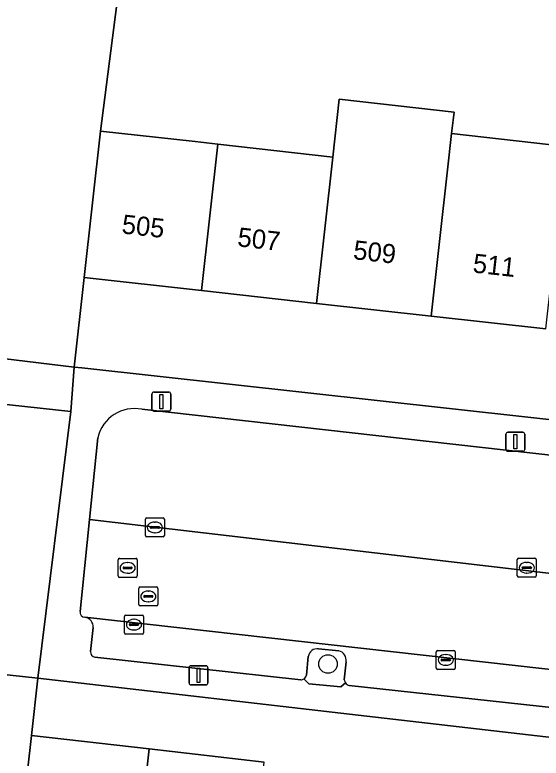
# Model space of a CAD drawing. Extents: x 161928 to 163071, y 386474 to 387428.
# Drawn here: x 162064.09 to 162091.72, y 387149.33 to 387188.36 of the extents above; entities that cross this region are included whole.
import ezdxf

# ---------------------------------------------------------------- set-up
doc = ezdxf.new("R2010")
doc.units = 0
for name, color, linetype in [('IMGEO_Boom', 7, 'Continuous'), ('IMGEO_Erf', 7, 'Continuous'), ('IMGEO_Groenvoorziening', 7, 'Continuous'), ('IMGEO_Hek', 7, 'Continuous'), ('IMGEO_Kolk', 7, 'Continuous'), ('IMGEO_Lichtmast', 7, 'Continuous'), ('IMGEO_Pand', 7, 'Continuous'), ('IMGEO_Pand_nummerreeks', 7, 'Continuous'), ('IMGEO_Parkeervlak_open', 7, 'Continuous'), ('IMGEO_Rijbaan_lokaal_open', 7, 'Continuous'), ('IMGEO_Rioolput', 7, 'Continuous'), ('IMGEO_Voetpad_gesloten', 7, 'Continuous'), ('IMGEO_Voetpad_open', 7, 'Continuous')]:
    doc.layers.add(name, color=color, linetype=linetype)

msp = doc.modelspace()

# ---------------------------------------------------------------- linework, layer by layer
at = {"layer": 'IMGEO_Boom'}
msp.add_circle((162080.53, 387154.274), 0.489, dxfattribs=at)
at = {"layer": 'IMGEO_Erf'}
for points in [[(162070.297, 387195.615), (162068.587, 387182.257), (162073.557, 387181.701), (162074.75, 387181.568), (162080.775, 387180.894), (162081.113, 387183.936), (162087.146, 387183.25), (162087.018, 387182.126), (162093.04, 387181.455)], [(162091.972, 387171.869), (162085.946, 387172.54), (162079.92, 387173.21), (162073.894, 387173.881), (162067.722, 387174.568), (162067.195, 387169.868), (162067.599, 387169.823), (162106.527, 387165.525)], [(162101.657, 387149.324), (162065.287, 387153.527), (162064.967, 387150.52), (162071.144, 387149.814), (162077.175, 387149.124)]]:
    msp.add_lwpolyline(points, dxfattribs=at)
at = {"layer": 'IMGEO_Groenvoorziening'}
for points in [[(162065.528, 387250), (162063.358, 387229.848), (162058.584, 387185.522), (162061.857, 387182.931), (162061.566, 387170.54), (162067.195, 387169.868), (162067.722, 387174.568), (162068.587, 387182.257), (162070.297, 387195.615), (162070.644, 387198.734), (162070.993, 387201.87), (162071.342, 387205.007), (162071.691, 387208.144), (162072.04, 387211.28), (162072.389, 387214.417), (162072.738, 387217.553), (162073.087, 387220.69), (162073.435, 387223.826), (162073.784, 387226.963), (162073.964, 387228.577), (162074.133, 387230.1), (162074.483, 387233.236), (162074.828, 387236.34)], [(162081.1, 387154.972), (162080.034, 387155.068)], [(162079.496, 387154.659), (162079.394, 387153.685)], [(162081.384, 387153.442), (162081.488, 387154.394)], [(162063.775, 387139.91), (162064.967, 387150.52), (162065.287, 387153.527), (162059.632, 387154.151), (162059.064, 387145.048)], [(162079.263, 387153.496), (162079.526, 387153.241), (162081.199, 387153.069), (162081.446, 387153.281)]]:
    msp.add_lwpolyline(points, dxfattribs=at)
msp.add_lwpolyline([(162050.014, 387072.611), (162046.359, 387074.644), (162054.161, 387143.235), (162059.064, 387145.048), (162059.632, 387154.151), (162065.287, 387153.527), (162067.023, 387167.532), (162049.139, 387169.476), (162047.073, 387170.133), (162044.069, 387170.473), (162030.578, 387050.379), (162035.452, 387048.827), (162053.523, 387046.789), (162054.986, 387059.213), (162052.968, 387059.431), (162053.084, 387060.96), (162049.139, 387061.592)], close=True, dxfattribs=at)
for centre, radius, start, end in [((162079.955, 387154.613), 0.461, 80.1615, 174.3244), ((162080.941, 387154.446), 0.55, 354.5802, 73.1652), ((162079.094, 387153.753), 0.307, 303.2966, 347.25), ((162081.738, 387153.486), 0.357, 187.0637, 215.059)]:
    msp.add_arc(centre, radius, start, end, dxfattribs=at)
at = {"layer": 'IMGEO_Hek'}
msp.add_lwpolyline([(162068.587, 387182.257), (162070.297, 387195.615)], dxfattribs=at)
at = {"layer": 'IMGEO_Kolk'}
for p, q in [((162070.94, 387161.022), (162070.94, 387161.874)), ((162071.015, 387161.948), (162071.867, 387161.948)), ((162071.428, 387161.728), (162071.453, 387161.728)), ((162071.941, 387161.874), (162071.941, 387161.022)), ((162071.199, 387161.442), (162071.199, 387161.454)), ((162071.637, 387161.405), (162071.239, 387161.405)), ((162071.242, 387161.491), (162071.64, 387161.491)), ((162071.683, 387161.454), (162071.683, 387161.442)), ((162071.867, 387160.948), (162071.015, 387160.948)), ((162071.451, 387161.168), (162071.426, 387161.168)), ((162090.464, 387158.903), (162090.464, 387159.755)), ((162090.539, 387159.829), (162091.391, 387159.829)), ((162091.465, 387159.755), (162091.465, 387158.903)), ((162090.723, 387159.323), (162090.723, 387159.335)), ((162091.161, 387159.286), (162090.763, 387159.286)), ((162090.766, 387159.372), (162091.164, 387159.372)), ((162090.952, 387159.609), (162090.977, 387159.609)), ((162091.207, 387159.335), (162091.207, 387159.323)), ((162090.975, 387159.049), (162090.95, 387159.049)), ((162091.391, 387158.829), (162090.539, 387158.829)), ((162069.842, 387155.915), (162069.842, 387156.767)), ((162069.917, 387156.841), (162070.769, 387156.841)), ((162070.33, 387156.621), (162070.355, 387156.621)), ((162070.843, 387156.767), (162070.843, 387155.915)), ((162070.101, 387156.335), (162070.101, 387156.347)), ((162070.539, 387156.298), (162070.141, 387156.298)), ((162070.144, 387156.384), (162070.542, 387156.384)), ((162070.585, 387156.347), (162070.585, 387156.335)), ((162070.769, 387155.841), (162069.917, 387155.841)), ((162070.353, 387156.061), (162070.328, 387156.061)), ((162086.287, 387154.988), (162087.139, 387154.988)), ((162086.212, 387154.062), (162086.212, 387154.914)), ((162086.7, 387154.768), (162086.725, 387154.768)), ((162087.213, 387154.914), (162087.213, 387154.062)), ((162086.471, 387154.482), (162086.471, 387154.494)), ((162086.909, 387154.445), (162086.511, 387154.445)), ((162086.514, 387154.531), (162086.912, 387154.531)), ((162086.723, 387154.208), (162086.698, 387154.208)), ((162086.955, 387154.494), (162086.955, 387154.482)), ((162087.139, 387153.988), (162086.287, 387153.988))]:
    msp.add_line(p, q, dxfattribs=at)
for points in [[(162070.94, 387161.022), (162070.94, 387161.874)], [(162071.015, 387161.948), (162071.867, 387161.948)], [(162071.941, 387161.874), (162071.941, 387161.022)], [(162071.867, 387160.948), (162071.015, 387160.948)], [(162090.464, 387158.903), (162090.464, 387159.755)], [(162090.539, 387159.829), (162091.391, 387159.829)], [(162091.465, 387159.755), (162091.465, 387158.903)], [(162091.391, 387158.829), (162090.539, 387158.829)], [(162069.842, 387155.915), (162069.842, 387156.767)], [(162069.917, 387156.841), (162070.769, 387156.841)], [(162070.843, 387156.767), (162070.843, 387155.915)], [(162070.769, 387155.841), (162069.917, 387155.841)], [(162086.287, 387154.988), (162087.139, 387154.988)], [(162086.212, 387154.062), (162086.212, 387154.914)], [(162087.213, 387154.914), (162087.213, 387154.062)], [(162087.139, 387153.988), (162086.287, 387153.988)]]:
    msp.add_lwpolyline(points, dxfattribs=at)
for centre, radius, start, end in [((162071.017, 387161.872), 0.0765, 91.552, 178.448), ((162071.017, 387161.872), 0.0765, 91.552, 178.448), ((162071.865, 387161.872), 0.0765, 1.552, 88.448), ((162071.865, 387161.872), 0.0765, 1.552, 88.448), ((162071.239, 387161.451), 0.0403, 85.8775, 175.7526), ((162071.236, 387161.441), 0.0366, 178.938, 274.7102), ((162071.64, 387161.448), 0.043, 264.8664, 352.4533), ((162071.644, 387161.453), 0.0386, 1.7309, 96.639), ((162071.017, 387161.024), 0.0765, 181.552, 268.448), ((162071.017, 387161.024), 0.0765, 181.552, 268.448), ((162071.865, 387161.024), 0.0765, 271.552, 358.448), ((162071.865, 387161.024), 0.0765, 271.552, 358.448), ((162090.541, 387159.753), 0.0765, 91.552, 178.448), ((162090.541, 387159.753), 0.0765, 91.552, 178.448), ((162091.389, 387159.753), 0.0765, 1.552, 88.448), ((162091.389, 387159.753), 0.0765, 1.552, 88.448), ((162090.763, 387159.332), 0.0403, 85.8775, 175.7526), ((162090.76, 387159.322), 0.0366, 178.938, 274.7102), ((162091.164, 387159.329), 0.043, 264.8664, 352.4533), ((162091.168, 387159.334), 0.0386, 1.7309, 96.639), ((162090.541, 387158.905), 0.0765, 181.552, 268.448), ((162090.541, 387158.905), 0.0765, 181.552, 268.448), ((162091.389, 387158.905), 0.0765, 271.552, 358.448), ((162091.389, 387158.905), 0.0765, 271.552, 358.448), ((162069.919, 387156.765), 0.0765, 91.552, 178.448), ((162069.919, 387156.765), 0.0765, 91.552, 178.448), ((162070.767, 387156.765), 0.0765, 1.552, 88.448), ((162070.767, 387156.765), 0.0765, 1.552, 88.448), ((162070.141, 387156.344), 0.0403, 85.8775, 175.7526), ((162070.138, 387156.334), 0.0366, 178.938, 274.7102), ((162070.542, 387156.341), 0.043, 264.8664, 352.4533), ((162070.546, 387156.346), 0.0386, 1.7309, 96.639), ((162069.919, 387155.917), 0.0765, 181.552, 268.448), ((162069.919, 387155.917), 0.0765, 181.552, 268.448), ((162070.767, 387155.917), 0.0765, 271.552, 358.448), ((162070.767, 387155.917), 0.0765, 271.552, 358.448), ((162086.289, 387154.912), 0.0765, 91.552, 178.448), ((162086.289, 387154.912), 0.0765, 91.552, 178.448), ((162087.137, 387154.912), 0.0765, 1.552, 88.448), ((162087.137, 387154.912), 0.0765, 1.552, 88.448), ((162086.511, 387154.491), 0.0403, 85.8775, 175.7526), ((162086.508, 387154.481), 0.0366, 178.938, 274.7102), ((162086.912, 387154.488), 0.043, 264.8664, 352.4533), ((162086.916, 387154.493), 0.0386, 1.7309, 96.639), ((162086.289, 387154.064), 0.0765, 181.552, 268.448), ((162086.289, 387154.064), 0.0765, 181.552, 268.448), ((162087.137, 387154.064), 0.0765, 271.552, 358.448), ((162087.137, 387154.064), 0.0765, 271.552, 358.448)]:
    msp.add_arc(centre, radius, start, end, dxfattribs=at)
for centre, major_axis, ratio, start_param, end_param in [((162071.427, 387161.448), (-0.387, 0.002), 0.722429, 4.712389, 7.853982), ((162071.452, 387161.448), (-0.39, 0.002), 0.717154, 1.570796, 4.712389), ((162090.951, 387159.329), (-0.387, 0.002), 0.722429, 4.712389, 7.853982), ((162090.976, 387159.329), (-0.39, 0.002), 0.717154, 1.570796, 4.712389), ((162070.329, 387156.341), (-0.387, 0.002), 0.722429, 4.712389, 7.853982), ((162070.354, 387156.341), (-0.39, 0.002), 0.717154, 1.570796, 4.712389), ((162086.699, 387154.488), (-0.387, 0.002), 0.722429, 4.712389, 7.853982), ((162086.724, 387154.488), (-0.39, 0.002), 0.717154, 1.570796, 4.712389)]:
    msp.add_ellipse(centre, major_axis=major_axis, ratio=ratio, start_param=start_param, end_param=end_param, dxfattribs=at)
at = {"layer": 'IMGEO_Lichtmast'}
for p, q in [((162071.285, 387167.651), (162071.285, 387168.451)), ((162071.285, 387168.451), (162071.285, 387167.651)), ((162071.385, 387168.551), (162072.175, 387168.551)), ((162072.175, 387168.551), (162071.385, 387168.551)), ((162072.275, 387168.451), (162072.275, 387167.651)), ((162072.275, 387167.651), (162072.275, 387168.451)), ((162072.175, 387167.551), (162071.385, 387167.551)), ((162071.385, 387167.551), (162072.175, 387167.551)), ((162089.87, 387165.544), (162089.87, 387166.344)), ((162089.87, 387166.344), (162089.87, 387165.544)), ((162089.97, 387166.444), (162090.76, 387166.444)), ((162090.76, 387166.444), (162089.97, 387166.444)), ((162090.86, 387166.344), (162090.86, 387165.544)), ((162090.86, 387165.544), (162090.86, 387166.344)), ((162090.76, 387165.444), (162089.97, 387165.444)), ((162089.97, 387165.444), (162090.76, 387165.444)), ((162073.233, 387153.28), (162073.233, 387154.08)), ((162073.233, 387154.08), (162073.233, 387153.28)), ((162073.333, 387154.18), (162074.123, 387154.18)), ((162074.123, 387154.18), (162073.333, 387154.18)), ((162074.223, 387154.08), (162074.223, 387153.28)), ((162074.223, 387153.28), (162074.223, 387154.08)), ((162074.123, 387153.18), (162073.333, 387153.18)), ((162073.333, 387153.18), (162074.123, 387153.18))]:
    msp.add_line(p, q, dxfattribs=at)
for points in [[(162071.705, 387168.426), (162071.855, 387168.426), (162071.855, 387167.676), (162071.705, 387167.676), (162071.705, 387168.426)], [(162090.29, 387166.319), (162090.44, 387166.319), (162090.44, 387165.569), (162090.29, 387165.569), (162090.29, 387166.319)], [(162073.653, 387154.055), (162073.803, 387154.055), (162073.803, 387153.305), (162073.653, 387153.305), (162073.653, 387154.055)]]:
    msp.add_lwpolyline(points, dxfattribs=at)
for centre, start, end in [((162071.385, 387168.451), 90, 180), ((162071.385, 387168.451), 90, 180), ((162072.175, 387168.451), 0, 90), ((162072.175, 387168.451), 360, 90), ((162071.385, 387167.651), 180, 270), ((162071.385, 387167.651), 180, 270), ((162072.175, 387167.651), 270, 0), ((162072.175, 387167.651), 270, 0), ((162089.97, 387166.344), 90, 180), ((162089.97, 387166.344), 90, 180), ((162090.76, 387166.344), 0, 90), ((162090.76, 387166.344), 360, 90), ((162089.97, 387165.544), 180, 270), ((162089.97, 387165.544), 180, 270), ((162090.76, 387165.544), 270, 0), ((162090.76, 387165.544), 270, 0), ((162073.333, 387154.08), 90, 180), ((162073.333, 387154.08), 90, 180), ((162074.123, 387154.08), 0, 90), ((162074.123, 387154.08), 360, 90), ((162073.333, 387153.28), 180, 270), ((162073.333, 387153.28), 180, 270), ((162074.123, 387153.28), 270, 0), ((162074.123, 387153.28), 270, 0)]:
    msp.add_arc(centre, 0.1, start, end, dxfattribs=at)
at = {"layer": 'IMGEO_Pand'}
for points in [[(162086.801, 387180.219), (162087.018, 387182.126), (162087.146, 387183.25), (162081.113, 387183.936), (162080.775, 387180.894), (162079.92, 387173.21), (162085.946, 387172.54)], [(162067.722, 387174.568), (162073.894, 387173.881), (162074.75, 387181.568), (162073.557, 387181.701), (162068.587, 387182.257)], [(162093.04, 387181.455), (162087.018, 387182.126), (162086.801, 387180.219), (162085.946, 387172.54), (162091.972, 387171.869), (162092.827, 387179.545)], [(162080.775, 387180.894), (162074.75, 387181.568), (162073.894, 387173.881), (162079.92, 387173.21)], [(162063.775, 387139.91), (162068.744, 387139.351), (162069.956, 387139.215), (162070.283, 387142.125), (162071.144, 387149.814), (162064.967, 387150.52)], [(162076.299, 387141.46), (162077.175, 387149.124), (162071.144, 387149.814), (162070.283, 387142.125)]]:
    msp.add_lwpolyline(points, close=True, dxfattribs=at)
at = {"layer": 'IMGEO_Parkeervlak_open'}
for points in [[(162092.688, 387165.193), (162070.759, 387167.651)], [(162068.446, 387166.156), (162068.006, 387161.869), (162093.301, 387158.906)], [(162106.644, 387152.363), (162106.404, 387152.399), (162067.767, 387156.725)], [(162068.197, 387156.189), (162068.069, 387154.933)], [(162080.034, 387155.068), (162081.1, 387154.972)], [(162068.295, 387154.632), (162079.103, 387153.445)], [(162079.394, 387153.685), (162079.496, 387154.659)], [(162081.488, 387154.394), (162081.384, 387153.442)], [(162081.643, 387153.148), (162092.427, 387151.971)]]:
    msp.add_lwpolyline(points, dxfattribs=at)
for centre, radius, start, end in [((162070.373, 387165.712), 1.977, 78.7358, 167.0172), ((162067.694, 387156.226), 0.504, 355.7525, 81.7234), ((162079.955, 387154.613), 0.461, 80.1615, 174.3244), ((162080.941, 387154.446), 0.55, 354.5802, 73.1652), ((162068.34, 387154.901), 0.273, 173.2778, 260.5229), ((162079.097, 387153.741), 0.296, 271.1832, 304.1761), ((162079.094, 387153.753), 0.307, 303.2966, 347.25), ((162081.738, 387153.486), 0.357, 187.0637, 215.059), ((162081.727, 387153.485), 0.348, 215.9915, 255.9598)]:
    msp.add_arc(centre, radius, start, end, dxfattribs=at)
at = {"layer": 'IMGEO_Rijbaan_lokaal_open'}
for points in [[(162094.013, 387158.842), (162093.301, 387158.906), (162068.006, 387161.869), (162067.51, 387157.036)], [(162067.767, 387156.725), (162106.404, 387152.399), (162106.921, 387157.393), (162105.52, 387157.562), (162094.013, 387158.842)]]:
    msp.add_lwpolyline(points, dxfattribs=at)
msp.add_arc((162067.797, 387157.011), 0.288, 175.0956, 264.0428, dxfattribs=at)
at = {"layer": 'IMGEO_Rioolput'}
for p, q in [((162069.51, 387158.896), (162069.51, 387159.748)), ((162069.585, 387159.822), (162070.437, 387159.822)), ((162070.511, 387159.748), (162070.511, 387158.896)), ((162069.769, 387159.316), (162069.769, 387159.328)), ((162070.207, 387159.279), (162069.809, 387159.279)), ((162069.812, 387159.365), (162070.21, 387159.365)), ((162069.998, 387159.602), (162070.023, 387159.602)), ((162070.253, 387159.328), (162070.253, 387159.316)), ((162070.021, 387159.042), (162069.996, 387159.042)), ((162070.437, 387158.822), (162069.585, 387158.822)), ((162070.596, 387157.394), (162070.596, 387158.246)), ((162070.671, 387158.32), (162071.523, 387158.32)), ((162071.084, 387158.1), (162071.109, 387158.1)), ((162071.597, 387158.246), (162071.597, 387157.394)), ((162070.855, 387157.814), (162070.855, 387157.826)), ((162071.293, 387157.777), (162070.895, 387157.777)), ((162070.898, 387157.863), (162071.296, 387157.863)), ((162071.339, 387157.826), (162071.339, 387157.814)), ((162071.523, 387157.32), (162070.671, 387157.32)), ((162071.107, 387157.54), (162071.082, 387157.54))]:
    msp.add_line(p, q, dxfattribs=at)
for points in [[(162069.51, 387158.896), (162069.51, 387159.748)], [(162069.585, 387159.822), (162070.437, 387159.822)], [(162070.511, 387159.748), (162070.511, 387158.896)], [(162070.437, 387158.822), (162069.585, 387158.822)], [(162070.596, 387157.394), (162070.596, 387158.246)], [(162070.671, 387158.32), (162071.523, 387158.32)], [(162071.597, 387158.246), (162071.597, 387157.394)], [(162071.523, 387157.32), (162070.671, 387157.32)]]:
    msp.add_lwpolyline(points, dxfattribs=at)
for centre, radius, start, end in [((162069.587, 387159.746), 0.0765, 91.552, 178.448), ((162069.587, 387159.746), 0.0765, 91.552, 178.448), ((162070.435, 387159.746), 0.0765, 1.552, 88.448), ((162070.435, 387159.746), 0.0765, 1.552, 88.448), ((162069.809, 387159.325), 0.0403, 85.8775, 175.7526), ((162069.806, 387159.315), 0.0366, 178.938, 274.7102), ((162070.21, 387159.322), 0.043, 264.8664, 352.4533), ((162070.214, 387159.327), 0.0386, 1.7309, 96.639), ((162069.587, 387158.898), 0.0765, 181.552, 268.448), ((162069.587, 387158.898), 0.0765, 181.552, 268.448), ((162070.435, 387158.898), 0.0765, 271.552, 358.448), ((162070.435, 387158.898), 0.0765, 271.552, 358.448), ((162070.673, 387158.244), 0.0765, 91.552, 178.448), ((162070.673, 387158.244), 0.0765, 91.552, 178.448), ((162071.521, 387158.244), 0.0765, 1.552, 88.448), ((162071.521, 387158.244), 0.0765, 1.552, 88.448), ((162070.895, 387157.823), 0.0403, 85.8775, 175.7526), ((162070.892, 387157.813), 0.0366, 178.938, 274.7102), ((162071.296, 387157.82), 0.043, 264.8664, 352.4533), ((162071.3, 387157.825), 0.0386, 1.7309, 96.639), ((162070.673, 387157.396), 0.0765, 181.552, 268.448), ((162070.673, 387157.396), 0.0765, 181.552, 268.448), ((162071.521, 387157.396), 0.0765, 271.552, 358.448), ((162071.521, 387157.396), 0.0765, 271.552, 358.448)]:
    msp.add_arc(centre, radius, start, end, dxfattribs=at)
for centre, major_axis, ratio, start_param, end_param in [((162069.997, 387159.322), (-0.387, 0.002), 0.722429, 4.712389, 7.853982), ((162070.022, 387159.322), (-0.39, 0.002), 0.717154, 1.570796, 4.712389), ((162071.083, 387157.82), (-0.387, 0.002), 0.722429, 4.712389, 7.853982), ((162071.108, 387157.82), (-0.39, 0.002), 0.717154, 1.570796, 4.712389)]:
    msp.add_ellipse(centre, major_axis=major_axis, ratio=ratio, start_param=start_param, end_param=end_param, dxfattribs=at)
at = {"layer": 'IMGEO_Voetpad_gesloten'}
msp.add_lwpolyline([(162061.566, 387170.54), (162050.362, 387171.879), (162049.393, 387172.012), (162049.139, 387169.476), (162067.023, 387167.532), (162067.195, 387169.868)], close=True, dxfattribs=at)
at = {"layer": 'IMGEO_Voetpad_open'}
for points in [[(162067.599, 387169.823), (162067.195, 387169.868), (162067.023, 387167.532), (162065.287, 387153.527), (162101.657, 387149.324), (162104.854, 387148.982)], [(162095.646, 387165.007), (162107.727, 387163.616), (162107.934, 387165.88), (162107.777, 387165.782), (162107.612, 387165.698), (162107.44, 387165.629), (162107.263, 387165.575), (162107.081, 387165.538), (162106.897, 387165.517), (162106.712, 387165.513), (162106.527, 387165.525), (162067.599, 387169.823)], [(162070.759, 387167.651), (162092.688, 387165.193)], [(162067.51, 387157.036), (162068.006, 387161.869), (162068.446, 387166.156)], [(162068.069, 387154.933), (162068.197, 387156.189)], [(162079.103, 387153.445), (162068.295, 387154.632)], [(162081.446, 387153.281), (162081.199, 387153.069), (162079.526, 387153.241), (162079.263, 387153.496)], [(162092.427, 387151.971), (162081.643, 387153.148)]]:
    msp.add_lwpolyline(points, dxfattribs=at)
for centre, radius, start, end in [((162070.373, 387165.712), 1.977, 78.7358, 167.0172), ((162067.797, 387157.011), 0.288, 175.0956, 264.0428), ((162067.694, 387156.226), 0.504, 355.7525, 81.7234), ((162068.34, 387154.901), 0.273, 173.2778, 260.5229), ((162079.097, 387153.741), 0.296, 271.1832, 304.1761), ((162081.727, 387153.485), 0.348, 215.9915, 255.9598)]:
    msp.add_arc(centre, radius, start, end, dxfattribs=at)

# ---------------------------------------------------------------- texts
at = {"layer": 'IMGEO_Pand_nummerreeks'}
for s, rotation, p in [('505', 353.6493, (162069.668, 387176.887)), ('507', 353.6493, (162075.744, 387176.211)), ('509', 353.6516, (162081.82, 387175.535)), ('511', 353.6493, (162088.098, 387174.836))]:
    msp.add_text(s, height=1, rotation=rotation, dxfattribs=at).set_placement(p)

doc.saveas('drawing.dxf')
